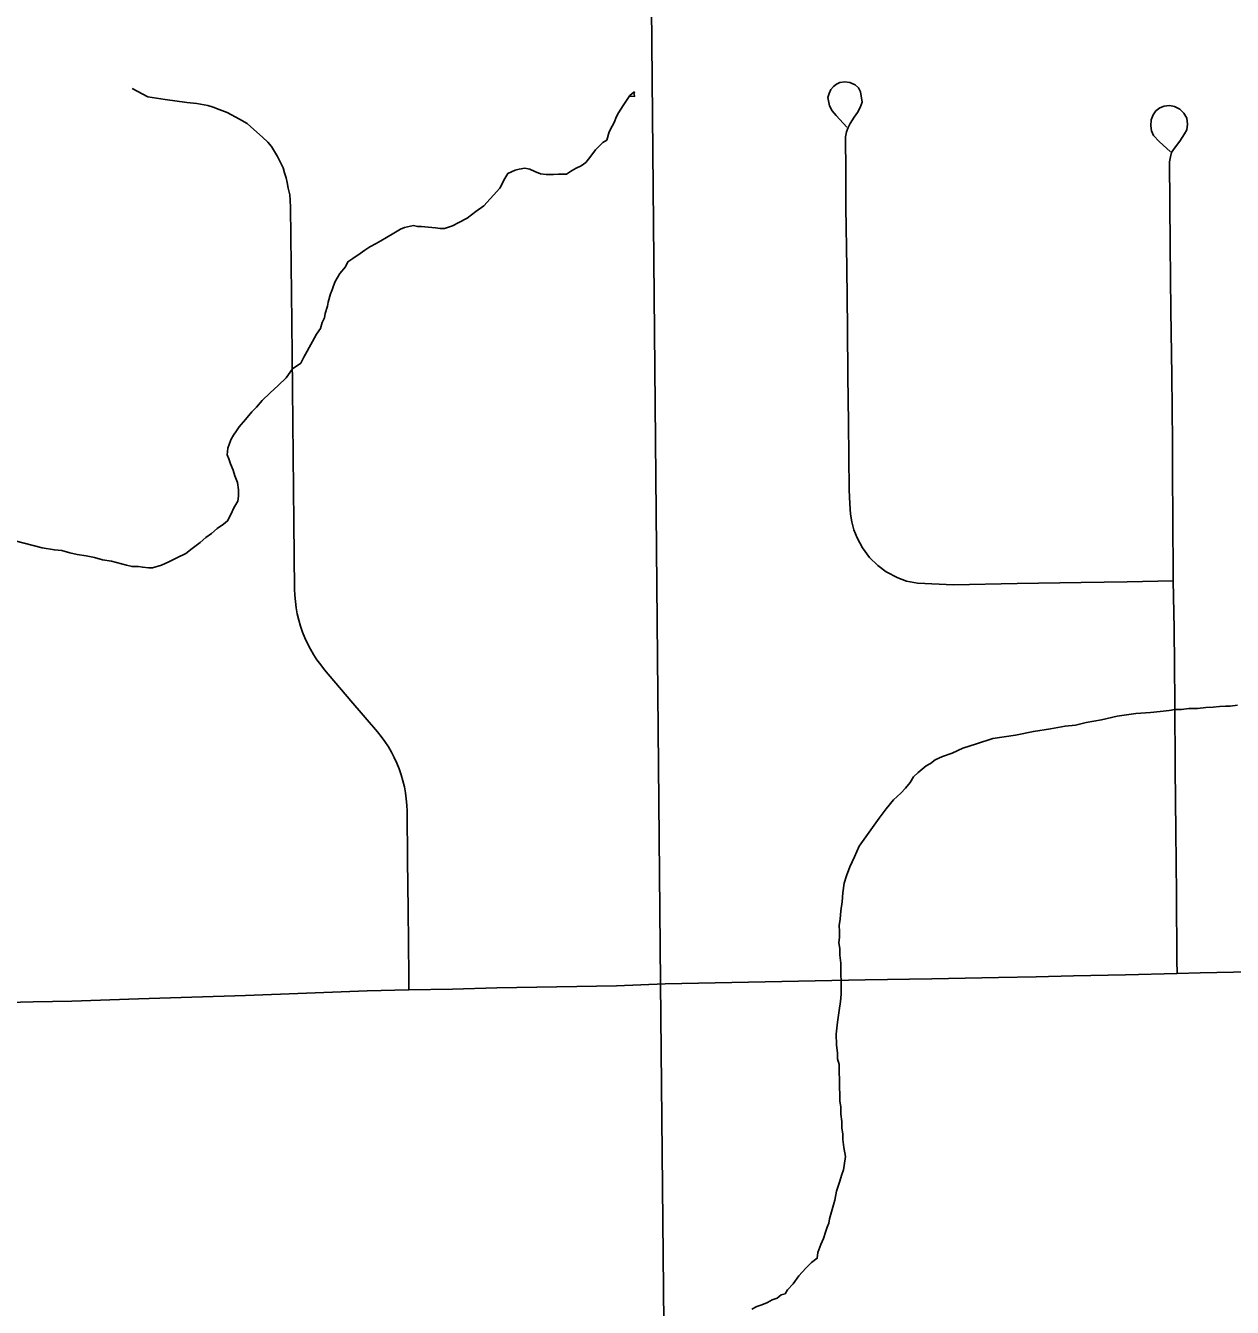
# Model space of a CAD drawing. Extents: x 103424 to 290657, y 38711 to 110967.
# Drawn here: x 214247.7459 to 214248.027, y 40209.9935 to 40210.292 of the extents above; entities that cross this region are included whole.
import ezdxf

# ---------------------------------------------------------------- set-up
doc = ezdxf.new("R2010")
doc.units = 0
for name, color, linetype in [('GM_X_Corporation', 7, 'Continuous'), ('GM_X_Minor_River', 7, 'Continuous'), ('GM_X_State_Route', 7, 'Continuous'), ('GM_X_Township_Road', 7, 'Continuous')]:
    doc.layers.add(name, color=color, linetype=linetype)

msp = doc.modelspace()

# ---------------------------------------------------------------- linework, layer by layer
at = {"layer": 'GM_X_Corporation'}
for points in [[(214246.35258, 40211.331), (214246.35258, 40208.71735), (214246.84831, 40208.72975), (214247.62572, 40208.74919), (214247.90638, 40208.75597), (214247.90393, 40209.01563), (214247.89938, 40209.49789), (214247.89379, 40210.06917), (214247.88879, 40210.60782), (214247.88541, 40210.97189)], [(214248.57076, 40208.77338), (214248.0881, 40208.75947), (214247.90638, 40208.75597), (214247.90393, 40209.01563), (214247.89938, 40209.49789), (214247.89379, 40210.06917), (214247.88879, 40210.60782), (214247.88541, 40210.97189)]]:
    msp.add_lwpolyline(points, dxfattribs=at)
at = {"layer": 'GM_X_Minor_River'}
for points in [[(214247.88511, 40210.27342), (214247.88585, 40210.27458), (214247.88659, 40210.27573), (214247.88753, 40210.2765), (214247.88772, 40210.27651), (214247.88753, 40210.2765), (214247.88774, 40210.27556), (214247.88641, 40210.27554)], [(214247.78318, 40210.16908), (214247.78468, 40210.17025), (214247.78655, 40210.17161), (214247.78786, 40210.17277), (214247.78918, 40210.17374), (214247.79049, 40210.17491), (214247.79199, 40210.17588), (214247.79293, 40210.17666), (214247.79366, 40210.17819), (214247.79439, 40210.17972), (214247.79532, 40210.18126), (214247.79549, 40210.1824), (214247.79546, 40210.18392), (214247.79524, 40210.18563), (214247.79465, 40210.18714), (214247.79425, 40210.18847), (214247.79365, 40210.18998), (214247.79325, 40210.19111), (214247.79286, 40210.19206), (214247.79302, 40210.19358), (214247.79338, 40210.19473), (214247.79375, 40210.19568), (214247.7943, 40210.19664), (214247.79504, 40210.19761), (214247.7956, 40210.19857), (214247.79709, 40210.2003), (214247.79858, 40210.20204), (214247.7997, 40210.20319), (214247.801, 40210.20474), (214247.80287, 40210.20648), (214247.80474, 40210.20822), (214247.80661, 40210.20996), (214247.80809, 40210.21208), (214247.80997, 40210.21344), (214247.81071, 40210.21478), (214247.81273, 40210.21843), (214247.81365, 40210.22016), (214247.81458, 40210.2215), (214247.81494, 40210.22284), (214247.81549, 40210.22399), (214247.81566, 40210.22494), (214247.8162, 40210.22666), (214247.81638, 40210.22762), (214247.81692, 40210.22953), (214247.81728, 40210.23048), (214247.81764, 40210.23144), (214247.81801, 40210.2324), (214247.81856, 40210.23335), (214247.81911, 40210.23431), (214247.82042, 40210.23586), (214247.82097, 40210.23701), (214247.82209, 40210.23779), (214247.82378, 40210.23895), (214247.82491, 40210.23973), (214247.82604, 40210.24051), (214247.82754, 40210.2413), (214247.82867, 40210.24189), (214247.82999, 40210.24267), (214247.83168, 40210.24365), (214247.83318, 40210.24462), (214247.83413, 40210.24502), (214247.83621, 40210.24543), (214247.83716, 40210.24526), (214247.83811, 40210.24527), (214247.83963, 40210.24511), (214247.84134, 40210.24495), (214247.84249, 40210.24478), (214247.84344, 40210.24479), (214247.84532, 40210.24539), (214247.84683, 40210.24618), (214247.84871, 40210.24716), (214247.85078, 40210.24871), (214247.85265, 40210.25007), (214247.85638, 40210.25413), (214247.85748, 40210.25643), (214247.85822, 40210.25758), (214247.85992, 40210.25837), (214247.86086, 40210.25858), (214247.86219, 40210.25879), (214247.86333, 40210.25862), (214247.86448, 40210.25806), (214247.86582, 40210.25752), (214247.86715, 40210.25735), (214247.86886, 40210.25738), (214247.87, 40210.25739), (214247.87095, 40210.25741), (214247.8719, 40210.25742), (214247.87303, 40210.2582), (214247.87415, 40210.25879), (214247.87528, 40210.25938), (214247.87641, 40210.26016), (214247.87734, 40210.26132), (214247.87864, 40210.26305), (214247.88032, 40210.26479), (214247.88126, 40210.26537), (214247.8818, 40210.26728), (214247.88253, 40210.26863), (214247.88309, 40210.26959), (214247.88345, 40210.27073), (214247.884, 40210.27169), (214247.88511, 40210.27342)], [(214247.74344, 40210.17204), (214247.74763, 40210.17097), (214247.74973, 40210.17043), (214247.75259, 40210.16991), (214247.7543, 40210.16975), (214247.75621, 40210.16921), (214247.75792, 40210.16886), (214247.76002, 40210.16851), (214247.76192, 40210.16816), (214247.76383, 40210.16762), (214247.76593, 40210.16728), (214247.76936, 40210.16638), (214247.7707, 40210.16603), (214247.77221, 40210.16605), (214247.77317, 40210.16587), (214247.7745, 40210.16571), (214247.77545, 40210.16572), (214247.77753, 40210.16633), (214247.77922, 40210.16712), (214247.78111, 40210.1681), (214247.78318, 40210.16908)], [(214247.95268, 40210.1171), (214247.95381, 40210.11807), (214247.95474, 40210.11885), (214247.95568, 40210.11963), (214247.95662, 40210.12021), (214247.95775, 40210.12099), (214247.95944, 40210.12178), (214247.96171, 40210.12258), (214247.96416, 40210.12376), (214247.96737, 40210.12476), (214247.97115, 40210.12596), (214247.97645, 40210.12681), (214247.98061, 40210.12764), (214247.98459, 40210.12828), (214247.988, 40210.1289), (214247.99046, 40210.12913), (214247.99292, 40210.12974), (214247.99652, 40210.13037), (214248.00011, 40210.13119), (214248.00447, 40210.13183), (214248.00788, 40210.13208), (214248.01016, 40210.13231), (214248.01224, 40210.13253), (214248.01357, 40210.13274), (214248.01509, 40210.13277), (214248.01679, 40210.13299), (214248.01888, 40210.13302), (214248.02078, 40210.13324), (214248.02249, 40210.13327), (214248.024, 40210.13348), (214248.02533, 40210.13351), (214248.02647, 40210.13352), (214248.02818, 40210.13374)], [(214247.91508, 40209.9931), (214247.91621, 40209.99369), (214247.91734, 40209.99408), (214247.91866, 40209.99468), (214247.91979, 40209.99526), (214247.92092, 40209.99566), (214247.92186, 40209.99644), (214247.9228, 40209.99665), (214247.92336, 40209.9976), (214247.92466, 40209.99896), (214247.92596, 40210.00088), (214247.92764, 40210.00262), (214247.92895, 40210.00397), (214247.93026, 40210.00494), (214247.93043, 40210.00628), (214247.93115, 40210.00819), (214247.9317, 40210.00953), (214247.93224, 40210.01125), (214247.93261, 40210.01221), (214247.93297, 40210.01316), (214247.93314, 40210.01412), (214247.9344, 40210.01851), (214247.93474, 40210.02061), (214247.93547, 40210.02271), (214247.93601, 40210.02443), (214247.93637, 40210.02558), (214247.93654, 40210.02653), (214247.93689, 40210.02863), (214247.93647, 40210.03071), (214247.93625, 40210.03261), (214247.93623, 40210.03394), (214247.93602, 40210.03527), (214247.93599, 40210.03679), (214247.93577, 40210.0385), (214247.93574, 40210.04021), (214247.93553, 40210.04153), (214247.93551, 40210.04305), (214247.93548, 40210.04476), (214247.93545, 40210.04667), (214247.93542, 40210.04819), (214247.93539, 40210.05009), (214247.93499, 40210.05141), (214247.93496, 40210.05274), (214247.93474, 40210.05464), (214247.9347, 40210.05711), (214247.93503, 40210.05997), (214247.93537, 40210.06264), (214247.93571, 40210.06473), (214247.93587, 40210.06645), (214247.93585, 40210.06778), (214247.93583, 40210.0693), (214247.93579, 40210.0712), (214247.93575, 40210.07367), (214247.93553, 40210.07557), (214247.9355, 40210.07709), (214247.93529, 40210.07841), (214247.93546, 40210.07975), (214247.93544, 40210.08108), (214247.93542, 40210.08241), (214247.93558, 40210.08393), (214247.93574, 40210.08584), (214247.93608, 40210.08793), (214247.93624, 40210.09003), (214247.93658, 40210.09231), (214247.93712, 40210.09403), (214247.93784, 40210.09614), (214247.93894, 40210.09844), (214247.94004, 40210.10093), (214247.94468, 40210.10747), (214247.94635, 40210.10959), (214247.94803, 40210.11171), (214247.94971, 40210.11325), (214247.95083, 40210.11441), (214247.95195, 40210.11576), (214247.95268, 40210.1171)]]:
    msp.add_lwpolyline(points, dxfattribs=at)
at = {"layer": 'GM_X_State_Route'}
for points in [[(214247.89486, 40210.06888), (214247.91039, 40210.06917), (214247.92592, 40210.06947), (214247.94145, 40210.06976), (214247.95698, 40210.07006), (214247.97251, 40210.07036), (214247.98126, 40210.07052), (214247.99, 40210.07069), (214248.00206, 40210.07099), (214248.01411, 40210.07128), (214248.01949, 40210.07142), (214248.03502, 40210.07177), (214248.05055, 40210.07211), (214248.06108, 40210.07234), (214248.07161, 40210.07257), (214248.08714, 40210.07285), (214248.09917, 40210.07307), (214248.1112, 40210.07329), (214248.12426, 40210.07363), (214248.13121, 40210.07369), (214248.14493, 40210.07406), (214248.14639, 40210.0741)], [(214247.72381, 40210.06405), (214247.74764, 40210.0647), (214247.75666, 40210.06482), (214247.77219, 40210.06534), (214247.78465, 40210.06576), (214247.79711, 40210.06618), (214247.81129, 40210.06672), (214247.82548, 40210.06726), (214247.83518, 40210.06749), (214247.8453, 40210.06765), (214247.85566, 40210.0679), (214247.86961, 40210.06816), (214247.88356, 40210.06841), (214247.89486, 40210.06888)]]:
    msp.add_lwpolyline(points, dxfattribs=at)
at = {"layer": 'GM_X_Township_Road'}
for points in [[(214247.83518, 40210.06749), (214247.83514, 40210.07065), (214247.83498, 40210.08618), (214247.83487, 40210.09762), (214247.83475, 40210.10905), (214247.83468, 40210.11048), (214247.83457, 40210.11192), (214247.83438, 40210.11335), (214247.83412, 40210.11477), (214247.83379, 40210.11617), (214247.83338, 40210.11755), (214247.83291, 40210.11891), (214247.83237, 40210.12025), (214247.83177, 40210.12155), (214247.83109, 40210.12283), (214247.83038, 40210.12407), (214247.82957, 40210.12527), (214247.82872, 40210.12643), (214247.82782, 40210.12755), (214247.82168, 40210.13477), (214247.81553, 40210.14199), (214247.81463, 40210.14313), (214247.81376, 40210.1443), (214247.81295, 40210.14553), (214247.81222, 40210.14679), (214247.81153, 40210.14809), (214247.81092, 40210.14942), (214247.81037, 40210.15078), (214247.8099, 40210.15216), (214247.8095, 40210.15357), (214247.80917, 40210.155), (214247.80891, 40210.15644), (214247.80872, 40210.15789), (214247.80858, 40210.15934), (214247.80853, 40210.16081), (214247.80837, 40210.17635), (214247.8082, 40210.19188), (214247.80804, 40210.20742), (214247.80787, 40210.22295), (214247.80773, 40210.2363), (214247.80759, 40210.24964), (214247.80753, 40210.2514), (214247.80743, 40210.25263), (214247.80707, 40210.25413), (214247.80679, 40210.25551), (214247.80655, 40210.25654), (214247.80621, 40210.25771), (214247.80587, 40210.25888), (214247.80528, 40210.26014), (214247.8046, 40210.26156), (214247.80387, 40210.26273), (214247.80314, 40210.26385), (214247.80231, 40210.26488), (214247.80104, 40210.26605), (214247.79909, 40210.26785), (214247.79748, 40210.26922), (214247.79573, 40210.27026), (214247.79285, 40210.2718), (214247.79101, 40210.27251), (214247.78958, 40210.27302), (214247.78832, 40210.27342), (214247.78578, 40210.27385), (214247.78344, 40210.27414), (214247.77843, 40210.27481), (214247.77436, 40210.27546), (214247.77071, 40210.27737)], [(214248.01317, 40210.16268), (214248.00245, 40210.1625), (214247.99172, 40210.16231), (214247.97686, 40210.16207), (214247.962, 40210.16182), (214247.95363, 40210.16215), (214247.95103, 40210.16262), (214247.94905, 40210.16342), (214247.94634, 40210.16478), (214247.94437, 40210.16626), (214247.94246, 40210.16817), (214247.94085, 40210.17039), (214247.93956, 40210.17274), (214247.93882, 40210.17458), (214247.93833, 40210.17643), (214247.93805, 40210.17825), (214247.93786, 40210.18064), (214247.93771, 40210.18389), (214247.93754, 40210.19943), (214247.93742, 40210.21048), (214247.9373, 40210.22153), (214247.93714, 40210.23563), (214247.93697, 40210.24973), (214247.93693, 40210.25794), (214247.93689, 40210.26615), (214247.93708, 40210.26729), (214247.93747, 40210.26826), (214247.93798, 40210.26923), (214247.9389, 40210.2707), (214247.93965, 40210.2718), (214247.94031, 40210.27291), (214247.94075, 40210.27415), (214247.94038, 40210.27662), (214247.93986, 40210.27755), (214247.9391, 40210.27825), (214247.93785, 40210.27877), (214247.93674, 40210.27894), (214247.93557, 40210.27878), (214247.9348, 40210.27839), (214247.93407, 40210.27787), (214247.93348, 40210.27711), (214247.93303, 40210.27624), (214247.93278, 40210.2753), (214247.9331, 40210.27333), (214247.93376, 40210.27218), (214247.93469, 40210.27107), (214247.93719, 40210.2684)], [(214248.01411, 40210.07128), (214248.01406, 40210.0743), (214248.01393, 40210.08983), (214248.01381, 40210.10438), (214248.01368, 40210.11892), (214248.01355, 40210.13446), (214248.01347, 40210.14302), (214248.0134, 40210.15158), (214248.01317, 40210.16268), (214248.01309, 40210.17822), (214248.01304, 40210.1866), (214248.01299, 40210.19499), (214248.01283, 40210.21052), (214248.01267, 40210.22569), (214248.01251, 40210.24086), (214248.01242, 40210.25056), (214248.01234, 40210.26027), (214248.01253, 40210.26142), (214248.01281, 40210.26244), (214248.01327, 40210.26318), (214248.01469, 40210.26511), (214248.01584, 40210.26684), (214248.01632, 40210.26776), (214248.01655, 40210.26905), (214248.01637, 40210.27049), (214248.01567, 40210.27164), (214248.0147, 40210.27256), (214248.0135, 40210.27317), (214248.01234, 40210.2734), (214248.01105, 40210.27326), (214248.01006, 40210.27288), (214248.00915, 40210.27215), (214248.00852, 40210.27122), (214248.00809, 40210.27007), (214248.00795, 40210.26864), (214248.00814, 40210.26748), (214248.00858, 40210.26641), (214248.00994, 40210.26503), (214248.01257, 40210.2626)]]:
    msp.add_lwpolyline(points, dxfattribs=at)

doc.saveas('drawing.dxf')
